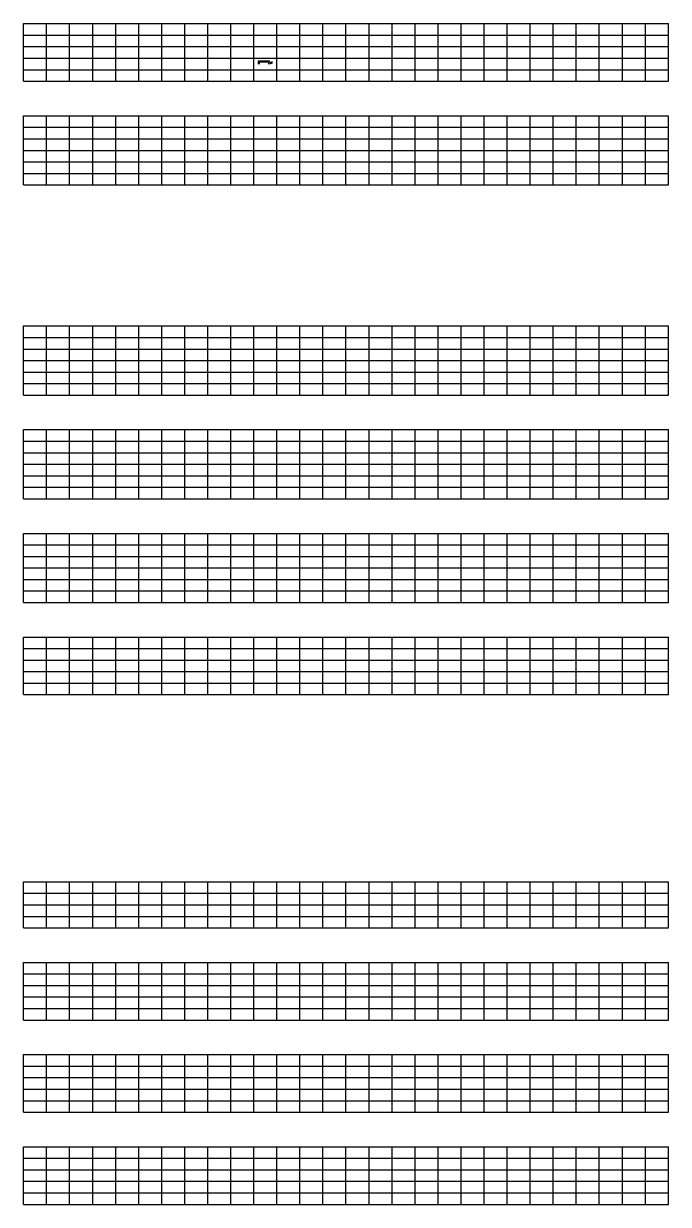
# Model space of a CAD drawing. Extents: x 1374311 to 1383814, y 384102 to 406278.
# Drawn here: x 1375927 to 1376207, y 389142 to 389655 of the extents above; entities that cross this region are included whole.
import ezdxf

# ---------------------------------------------------------------- set-up
doc = ezdxf.new("R2010")
doc.units = 0
doc.layers.add('R_Border Prem', color=7, linetype='Continuous')
doc.layers.add('R_Grid', color=7, linetype='Continuous')

msp = doc.modelspace()

# ---------------------------------------------------------------- linework, layer by layer
at = {"layer": 'R_Border Prem'}
for p, q in [((1376028.61, 389638.83), (1376033.36, 389638.83)), ((1376028.61, 389637.33), (1376028.61, 389638.83)), ((1376029.11, 389637.33), (1376029.11, 389638.33)), ((1376029.11, 389638.33), (1376033.11, 389638.33)), ((1376033.44, 389638.66), (1376033.11, 389638.33)), ((1376034.61, 389638.35), (1376033.11, 389637.83)), ((1376033.11, 389637.33), (1376033.11, 389637.83)), ((1376033.44, 389638.66), (1376033.36, 389638.83)), ((1376034.61, 389637.82), (1376033.61, 389637.47)), ((1376033.61, 389637.33), (1376033.61, 389637.47))]:
    msp.add_line(p, q, dxfattribs=at)
msp.add_lwpolyline([(1376034.61, 389637.82), (1376034.61, 389638.35)], dxfattribs=at)
at = {"layer": 'R_Grid'}
for p, q in [((1375926.61, 389654.94), (1376206.61, 389654.94)), ((1375926.61, 389629.94), (1375926.61, 389654.94)), ((1375936.61, 389629.94), (1375936.61, 389654.94)), ((1375946.61, 389629.94), (1375946.61, 389654.94)), ((1375956.61, 389629.94), (1375956.61, 389654.94)), ((1375966.61, 389629.94), (1375966.61, 389654.94)), ((1375976.61, 389629.94), (1375976.61, 389654.94)), ((1375986.61, 389629.94), (1375986.61, 389654.94)), ((1375996.61, 389629.94), (1375996.61, 389654.94)), ((1376006.61, 389629.94), (1376006.61, 389654.94)), ((1376016.61, 389629.94), (1376016.61, 389654.94)), ((1376026.61, 389629.94), (1376026.61, 389654.94)), ((1376036.61, 389629.94), (1376036.61, 389654.94)), ((1376046.61, 389629.94), (1376046.61, 389654.94)), ((1376056.61, 389629.94), (1376056.61, 389654.94)), ((1376066.61, 389629.94), (1376066.61, 389654.94)), ((1376076.61, 389629.94), (1376076.61, 389654.94)), ((1376086.61, 389629.94), (1376086.61, 389654.94)), ((1376096.61, 389629.94), (1376096.61, 389654.94)), ((1376106.61, 389629.94), (1376106.61, 389654.94)), ((1376116.61, 389629.94), (1376116.61, 389654.94)), ((1376126.61, 389629.94), (1376126.61, 389654.94)), ((1376136.61, 389629.94), (1376136.61, 389654.94)), ((1376146.61, 389629.94), (1376146.61, 389654.94)), ((1376156.61, 389629.94), (1376156.61, 389654.94)), ((1376166.61, 389629.94), (1376166.61, 389654.94)), ((1376176.61, 389629.94), (1376176.61, 389654.94)), ((1376186.61, 389629.94), (1376186.61, 389654.94)), ((1376196.61, 389629.94), (1376196.61, 389654.94)), ((1376206.61, 389629.94), (1376206.61, 389654.94)), ((1375926.61, 389649.94), (1376206.61, 389649.94)), ((1375926.61, 389644.94), (1376206.61, 389644.94)), ((1375926.61, 389639.94), (1376206.61, 389639.94)), ((1375926.61, 389634.94), (1376206.61, 389634.94)), ((1375926.61, 389629.94), (1376206.61, 389629.94)), ((1375926.61, 389614.94), (1376206.61, 389614.94)), ((1375926.61, 389584.94), (1375926.61, 389614.94)), ((1375936.61, 389584.94), (1375936.61, 389614.94)), ((1375946.61, 389584.94), (1375946.61, 389614.94)), ((1375956.61, 389584.94), (1375956.61, 389614.94)), ((1375966.61, 389584.94), (1375966.61, 389614.94)), ((1375976.61, 389584.94), (1375976.61, 389614.94)), ((1375986.61, 389584.94), (1375986.61, 389614.94)), ((1375996.61, 389584.94), (1375996.61, 389614.94)), ((1376006.61, 389584.94), (1376006.61, 389614.94)), ((1376016.61, 389584.94), (1376016.61, 389614.94)), ((1376026.61, 389584.94), (1376026.61, 389614.94)), ((1376036.61, 389584.94), (1376036.61, 389614.94)), ((1376046.61, 389584.94), (1376046.61, 389614.94)), ((1376056.61, 389584.94), (1376056.61, 389614.94)), ((1376066.61, 389584.94), (1376066.61, 389614.94)), ((1376076.61, 389584.94), (1376076.61, 389614.94)), ((1376086.61, 389584.94), (1376086.61, 389614.94)), ((1376096.61, 389584.94), (1376096.61, 389614.94)), ((1376106.61, 389584.94), (1376106.61, 389614.94)), ((1376116.61, 389584.94), (1376116.61, 389614.94)), ((1376126.61, 389584.94), (1376126.61, 389614.94)), ((1376136.61, 389584.94), (1376136.61, 389614.94)), ((1376146.61, 389584.94), (1376146.61, 389614.94)), ((1376156.61, 389584.94), (1376156.61, 389614.94)), ((1376166.61, 389584.94), (1376166.61, 389614.94)), ((1376176.61, 389584.94), (1376176.61, 389614.94)), ((1376186.61, 389584.94), (1376186.61, 389614.94)), ((1376196.61, 389584.94), (1376196.61, 389614.94)), ((1376206.61, 389584.94), (1376206.61, 389614.94)), ((1375926.61, 389609.94), (1376206.61, 389609.94)), ((1375926.61, 389604.94), (1376206.61, 389604.94)), ((1375926.61, 389599.94), (1376206.61, 389599.94)), ((1375926.61, 389594.94), (1376206.61, 389594.94)), ((1375926.61, 389589.94), (1376206.61, 389589.94)), ((1375926.61, 389584.94), (1376206.61, 389584.94)), ((1375926.61, 389523.72), (1376206.61, 389523.72)), ((1375926.61, 389493.72), (1375926.61, 389523.72)), ((1375936.61, 389493.72), (1375936.61, 389523.72)), ((1375946.61, 389493.72), (1375946.61, 389523.72)), ((1375956.61, 389493.72), (1375956.61, 389523.72)), ((1375966.61, 389493.72), (1375966.61, 389523.72)), ((1375976.61, 389493.72), (1375976.61, 389523.72)), ((1375986.61, 389493.72), (1375986.61, 389523.72)), ((1375996.61, 389493.72), (1375996.61, 389523.72)), ((1376006.61, 389493.72), (1376006.61, 389523.72)), ((1376016.61, 389493.72), (1376016.61, 389523.72)), ((1376026.61, 389493.72), (1376026.61, 389523.72)), ((1376036.61, 389493.72), (1376036.61, 389523.72)), ((1376046.61, 389493.72), (1376046.61, 389523.72)), ((1376056.61, 389493.72), (1376056.61, 389523.72)), ((1376066.61, 389493.72), (1376066.61, 389523.72)), ((1376076.61, 389493.72), (1376076.61, 389523.72)), ((1376086.61, 389493.72), (1376086.61, 389523.72)), ((1376096.61, 389493.72), (1376096.61, 389523.72)), ((1376106.61, 389493.72), (1376106.61, 389523.72)), ((1376116.61, 389493.72), (1376116.61, 389523.72)), ((1376126.61, 389493.72), (1376126.61, 389523.72)), ((1376136.61, 389493.72), (1376136.61, 389523.72)), ((1376146.61, 389493.72), (1376146.61, 389523.72)), ((1376156.61, 389493.72), (1376156.61, 389523.72)), ((1376166.61, 389493.72), (1376166.61, 389523.72)), ((1376176.61, 389493.72), (1376176.61, 389523.72)), ((1376186.61, 389493.72), (1376186.61, 389523.72)), ((1376196.61, 389493.72), (1376196.61, 389523.72)), ((1376206.61, 389493.72), (1376206.61, 389523.72)), ((1375926.61, 389518.72), (1376206.61, 389518.72)), ((1375926.61, 389513.72), (1376206.61, 389513.72)), ((1375926.61, 389508.72), (1376206.61, 389508.72)), ((1375926.61, 389503.72), (1376206.61, 389503.72)), ((1375926.61, 389498.72), (1376206.61, 389498.72)), ((1375926.61, 389493.72), (1376206.61, 389493.72)), ((1375926.61, 389478.72), (1376206.61, 389478.72)), ((1375926.61, 389448.72), (1375926.61, 389478.72)), ((1375936.61, 389448.72), (1375936.61, 389478.72)), ((1375946.61, 389448.72), (1375946.61, 389478.72)), ((1375956.61, 389448.72), (1375956.61, 389478.72)), ((1375966.61, 389448.72), (1375966.61, 389478.72)), ((1375976.61, 389448.72), (1375976.61, 389478.72)), ((1375986.61, 389448.72), (1375986.61, 389478.72)), ((1375996.61, 389448.72), (1375996.61, 389478.72)), ((1376006.61, 389448.72), (1376006.61, 389478.72)), ((1376016.61, 389448.72), (1376016.61, 389478.72)), ((1376026.61, 389448.72), (1376026.61, 389478.72)), ((1376036.61, 389448.72), (1376036.61, 389478.72)), ((1376046.61, 389448.72), (1376046.61, 389478.72)), ((1376056.61, 389448.72), (1376056.61, 389478.72)), ((1376066.61, 389448.72), (1376066.61, 389478.72)), ((1376076.61, 389448.72), (1376076.61, 389478.72)), ((1376086.61, 389448.72), (1376086.61, 389478.72)), ((1376096.61, 389448.72), (1376096.61, 389478.72)), ((1376106.61, 389448.72), (1376106.61, 389478.72)), ((1376116.61, 389448.72), (1376116.61, 389478.72)), ((1376126.61, 389448.72), (1376126.61, 389478.72)), ((1376136.61, 389448.72), (1376136.61, 389478.72)), ((1376146.61, 389448.72), (1376146.61, 389478.72)), ((1376156.61, 389448.72), (1376156.61, 389478.72)), ((1376166.61, 389448.72), (1376166.61, 389478.72)), ((1376176.61, 389448.72), (1376176.61, 389478.72)), ((1376186.61, 389448.72), (1376186.61, 389478.72)), ((1376196.61, 389448.72), (1376196.61, 389478.72)), ((1376206.61, 389448.72), (1376206.61, 389478.72)), ((1375926.61, 389473.72), (1376206.61, 389473.72)), ((1375926.61, 389468.72), (1376206.61, 389468.72)), ((1375926.61, 389463.72), (1376206.61, 389463.72)), ((1375926.61, 389458.72), (1376206.61, 389458.72)), ((1375926.61, 389453.72), (1376206.61, 389453.72)), ((1375926.61, 389448.72), (1376206.61, 389448.72)), ((1375926.61, 389433.72), (1376206.61, 389433.72)), ((1375926.61, 389403.72), (1375926.61, 389433.72)), ((1375936.61, 389403.72), (1375936.61, 389433.72)), ((1375946.61, 389403.72), (1375946.61, 389433.72)), ((1375956.61, 389403.72), (1375956.61, 389433.72)), ((1375966.61, 389403.72), (1375966.61, 389433.72)), ((1375976.61, 389403.72), (1375976.61, 389433.72)), ((1375986.61, 389403.72), (1375986.61, 389433.72)), ((1375996.61, 389403.72), (1375996.61, 389433.72)), ((1376006.61, 389403.72), (1376006.61, 389433.72)), ((1376016.61, 389403.72), (1376016.61, 389433.72)), ((1376026.61, 389403.72), (1376026.61, 389433.72)), ((1376036.61, 389403.72), (1376036.61, 389433.72)), ((1376046.61, 389403.72), (1376046.61, 389433.72)), ((1376056.61, 389403.72), (1376056.61, 389433.72)), ((1376066.61, 389403.72), (1376066.61, 389433.72)), ((1376076.61, 389403.72), (1376076.61, 389433.72)), ((1376086.61, 389403.72), (1376086.61, 389433.72)), ((1376096.61, 389403.72), (1376096.61, 389433.72)), ((1376106.61, 389403.72), (1376106.61, 389433.72)), ((1376116.61, 389403.72), (1376116.61, 389433.72)), ((1376126.61, 389403.72), (1376126.61, 389433.72)), ((1376136.61, 389403.72), (1376136.61, 389433.72)), ((1376146.61, 389403.72), (1376146.61, 389433.72)), ((1376156.61, 389403.72), (1376156.61, 389433.72)), ((1376166.61, 389403.72), (1376166.61, 389433.72)), ((1376176.61, 389403.72), (1376176.61, 389433.72)), ((1376186.61, 389403.72), (1376186.61, 389433.72)), ((1376196.61, 389403.72), (1376196.61, 389433.72)), ((1376206.61, 389403.72), (1376206.61, 389433.72)), ((1375926.61, 389428.72), (1376206.61, 389428.72)), ((1375926.61, 389423.72), (1376206.61, 389423.72)), ((1375926.61, 389418.72), (1376206.61, 389418.72)), ((1375926.61, 389413.72), (1376206.61, 389413.72)), ((1375926.61, 389408.72), (1376206.61, 389408.72)), ((1375926.61, 389403.72), (1376206.61, 389403.72)), ((1375926.61, 389388.72), (1376206.61, 389388.72)), ((1375926.61, 389363.72), (1375926.61, 389388.72)), ((1375936.61, 389363.72), (1375936.61, 389388.72)), ((1375946.61, 389363.72), (1375946.61, 389388.72)), ((1375956.61, 389363.72), (1375956.61, 389388.72)), ((1375966.61, 389363.72), (1375966.61, 389388.72)), ((1375976.61, 389363.72), (1375976.61, 389388.72)), ((1375986.61, 389363.72), (1375986.61, 389388.72)), ((1375996.61, 389363.72), (1375996.61, 389388.72)), ((1376006.61, 389363.72), (1376006.61, 389388.72)), ((1376016.61, 389363.72), (1376016.61, 389388.72)), ((1376026.61, 389363.72), (1376026.61, 389388.72)), ((1376036.61, 389363.72), (1376036.61, 389388.72)), ((1376046.61, 389363.72), (1376046.61, 389388.72)), ((1376056.61, 389363.72), (1376056.61, 389388.72)), ((1376066.61, 389363.72), (1376066.61, 389388.72)), ((1376076.61, 389363.72), (1376076.61, 389388.72)), ((1376086.61, 389363.72), (1376086.61, 389388.72)), ((1376096.61, 389363.72), (1376096.61, 389388.72)), ((1376106.61, 389363.72), (1376106.61, 389388.72)), ((1376116.61, 389363.72), (1376116.61, 389388.72)), ((1376126.61, 389363.72), (1376126.61, 389388.72)), ((1376136.61, 389363.72), (1376136.61, 389388.72)), ((1376146.61, 389363.72), (1376146.61, 389388.72)), ((1376156.61, 389363.72), (1376156.61, 389388.72)), ((1376166.61, 389363.72), (1376166.61, 389388.72)), ((1376176.61, 389363.72), (1376176.61, 389388.72)), ((1376186.61, 389363.72), (1376186.61, 389388.72)), ((1376196.61, 389363.72), (1376196.61, 389388.72)), ((1376206.61, 389363.72), (1376206.61, 389388.72)), ((1375926.61, 389383.72), (1376206.61, 389383.72)), ((1375926.61, 389378.72), (1376206.61, 389378.72)), ((1375926.61, 389373.72), (1376206.61, 389373.72)), ((1375926.61, 389368.72), (1376206.61, 389368.72)), ((1375926.61, 389363.72), (1376206.61, 389363.72)), ((1375926.61, 389282.5), (1376206.61, 389282.5)), ((1375926.61, 389262.5), (1375926.61, 389282.5)), ((1375936.61, 389262.5), (1375936.61, 389282.5)), ((1375946.61, 389262.5), (1375946.61, 389282.5)), ((1375956.61, 389262.5), (1375956.61, 389282.5)), ((1375966.61, 389262.5), (1375966.61, 389282.5)), ((1375976.61, 389262.5), (1375976.61, 389282.5)), ((1375986.61, 389262.5), (1375986.61, 389282.5)), ((1375996.61, 389262.5), (1375996.61, 389282.5)), ((1376006.61, 389262.5), (1376006.61, 389282.5)), ((1376016.61, 389262.5), (1376016.61, 389282.5)), ((1376026.61, 389262.5), (1376026.61, 389282.5)), ((1376036.61, 389262.5), (1376036.61, 389282.5)), ((1376046.61, 389262.5), (1376046.61, 389282.5)), ((1376056.61, 389262.5), (1376056.61, 389282.5)), ((1376066.61, 389262.5), (1376066.61, 389282.5)), ((1376076.61, 389262.5), (1376076.61, 389282.5)), ((1376086.61, 389262.5), (1376086.61, 389282.5)), ((1376096.61, 389262.5), (1376096.61, 389282.5)), ((1376106.61, 389262.5), (1376106.61, 389282.5)), ((1376116.61, 389262.5), (1376116.61, 389282.5)), ((1376126.61, 389262.5), (1376126.61, 389282.5)), ((1376136.61, 389262.5), (1376136.61, 389282.5)), ((1376146.61, 389262.5), (1376146.61, 389282.5)), ((1376156.61, 389262.5), (1376156.61, 389282.5)), ((1376166.61, 389262.5), (1376166.61, 389282.5)), ((1376176.61, 389262.5), (1376176.61, 389282.5)), ((1376186.61, 389262.5), (1376186.61, 389282.5)), ((1376196.61, 389262.5), (1376196.61, 389282.5)), ((1376206.61, 389262.5), (1376206.61, 389282.5)), ((1375926.61, 389277.5), (1376206.61, 389277.5)), ((1375926.61, 389272.5), (1376206.61, 389272.5)), ((1375926.61, 389267.5), (1376206.61, 389267.5)), ((1375926.61, 389262.5), (1376206.61, 389262.5)), ((1375926.61, 389247.5), (1376206.61, 389247.5)), ((1375926.61, 389222.5), (1375926.61, 389247.5)), ((1375936.61, 389222.5), (1375936.61, 389247.5)), ((1375946.61, 389222.5), (1375946.61, 389247.5)), ((1375956.61, 389222.5), (1375956.61, 389247.5)), ((1375966.61, 389222.5), (1375966.61, 389247.5)), ((1375976.61, 389222.5), (1375976.61, 389247.5)), ((1375986.61, 389222.5), (1375986.61, 389247.5)), ((1375996.61, 389222.5), (1375996.61, 389247.5)), ((1376006.61, 389222.5), (1376006.61, 389247.5)), ((1376016.61, 389222.5), (1376016.61, 389247.5)), ((1376026.61, 389222.5), (1376026.61, 389247.5)), ((1376036.61, 389222.5), (1376036.61, 389247.5)), ((1376046.61, 389222.5), (1376046.61, 389247.5)), ((1376056.61, 389222.5), (1376056.61, 389247.5)), ((1376066.61, 389222.5), (1376066.61, 389247.5)), ((1376076.61, 389222.5), (1376076.61, 389247.5)), ((1376086.61, 389222.5), (1376086.61, 389247.5)), ((1376096.61, 389222.5), (1376096.61, 389247.5)), ((1376106.61, 389222.5), (1376106.61, 389247.5)), ((1376116.61, 389222.5), (1376116.61, 389247.5)), ((1376126.61, 389222.5), (1376126.61, 389247.5)), ((1376136.61, 389222.5), (1376136.61, 389247.5)), ((1376146.61, 389222.5), (1376146.61, 389247.5)), ((1376156.61, 389222.5), (1376156.61, 389247.5)), ((1376166.61, 389222.5), (1376166.61, 389247.5)), ((1376176.61, 389222.5), (1376176.61, 389247.5)), ((1376186.61, 389222.5), (1376186.61, 389247.5)), ((1376196.61, 389222.5), (1376196.61, 389247.5)), ((1376206.61, 389222.5), (1376206.61, 389247.5)), ((1375926.61, 389242.5), (1376206.61, 389242.5)), ((1375926.61, 389237.5), (1376206.61, 389237.5)), ((1375926.61, 389232.5), (1376206.61, 389232.5)), ((1375926.61, 389227.5), (1376206.61, 389227.5)), ((1375926.61, 389222.5), (1376206.61, 389222.5)), ((1375926.61, 389207.5), (1376206.61, 389207.5)), ((1375926.61, 389182.5), (1375926.61, 389207.5)), ((1375936.61, 389182.5), (1375936.61, 389207.5)), ((1375946.61, 389182.5), (1375946.61, 389207.5)), ((1375956.61, 389182.5), (1375956.61, 389207.5)), ((1375966.61, 389182.5), (1375966.61, 389207.5)), ((1375976.61, 389182.5), (1375976.61, 389207.5)), ((1375986.61, 389182.5), (1375986.61, 389207.5)), ((1375996.61, 389182.5), (1375996.61, 389207.5)), ((1376006.61, 389182.5), (1376006.61, 389207.5)), ((1376016.61, 389182.5), (1376016.61, 389207.5)), ((1376026.61, 389182.5), (1376026.61, 389207.5)), ((1376036.61, 389182.5), (1376036.61, 389207.5)), ((1376046.61, 389182.5), (1376046.61, 389207.5)), ((1376056.61, 389182.5), (1376056.61, 389207.5)), ((1376066.61, 389182.5), (1376066.61, 389207.5)), ((1376076.61, 389182.5), (1376076.61, 389207.5)), ((1376086.61, 389182.5), (1376086.61, 389207.5)), ((1376096.61, 389182.5), (1376096.61, 389207.5)), ((1376106.61, 389182.5), (1376106.61, 389207.5)), ((1376116.61, 389182.5), (1376116.61, 389207.5)), ((1376126.61, 389182.5), (1376126.61, 389207.5)), ((1376136.61, 389182.5), (1376136.61, 389207.5)), ((1376146.61, 389182.5), (1376146.61, 389207.5)), ((1376156.61, 389182.5), (1376156.61, 389207.5)), ((1376166.61, 389182.5), (1376166.61, 389207.5)), ((1376176.61, 389182.5), (1376176.61, 389207.5)), ((1376186.61, 389182.5), (1376186.61, 389207.5)), ((1376196.61, 389182.5), (1376196.61, 389207.5)), ((1376206.61, 389182.5), (1376206.61, 389207.5)), ((1375926.61, 389202.5), (1376206.61, 389202.5)), ((1375926.61, 389197.5), (1376206.61, 389197.5)), ((1375926.61, 389192.5), (1376206.61, 389192.5)), ((1375926.61, 389187.5), (1376206.61, 389187.5)), ((1375926.61, 389182.5), (1376206.61, 389182.5)), ((1375926.61, 389167.5), (1376206.61, 389167.5)), ((1375926.61, 389142.5), (1375926.61, 389167.5)), ((1375936.61, 389142.5), (1375936.61, 389167.5)), ((1375946.61, 389142.5), (1375946.61, 389167.5)), ((1375956.61, 389142.5), (1375956.61, 389167.5)), ((1375966.61, 389142.5), (1375966.61, 389167.5)), ((1375976.61, 389142.5), (1375976.61, 389167.5)), ((1375986.61, 389142.5), (1375986.61, 389167.5)), ((1375996.61, 389142.5), (1375996.61, 389167.5)), ((1376006.61, 389142.5), (1376006.61, 389167.5)), ((1376016.61, 389142.5), (1376016.61, 389167.5)), ((1376026.61, 389142.5), (1376026.61, 389167.5)), ((1376036.61, 389142.5), (1376036.61, 389167.5)), ((1376046.61, 389142.5), (1376046.61, 389167.5)), ((1376056.61, 389142.5), (1376056.61, 389167.5)), ((1376066.61, 389142.5), (1376066.61, 389167.5)), ((1376076.61, 389142.5), (1376076.61, 389167.5)), ((1376086.61, 389142.5), (1376086.61, 389167.5)), ((1376096.61, 389142.5), (1376096.61, 389167.5)), ((1376106.61, 389142.5), (1376106.61, 389167.5)), ((1376116.61, 389142.5), (1376116.61, 389167.5)), ((1376126.61, 389142.5), (1376126.61, 389167.5)), ((1376136.61, 389142.5), (1376136.61, 389167.5)), ((1376146.61, 389142.5), (1376146.61, 389167.5)), ((1376156.61, 389142.5), (1376156.61, 389167.5)), ((1376166.61, 389142.5), (1376166.61, 389167.5)), ((1376176.61, 389142.5), (1376176.61, 389167.5)), ((1376186.61, 389142.5), (1376186.61, 389167.5)), ((1376196.61, 389142.5), (1376196.61, 389167.5)), ((1376206.61, 389142.5), (1376206.61, 389167.5)), ((1375926.61, 389162.5), (1376206.61, 389162.5)), ((1375926.61, 389157.5), (1376206.61, 389157.5)), ((1375926.61, 389152.5), (1376206.61, 389152.5)), ((1375926.61, 389147.5), (1376206.61, 389147.5)), ((1375926.61, 389142.5), (1376206.61, 389142.5))]:
    msp.add_line(p, q, dxfattribs=at)

doc.saveas('drawing.dxf')
